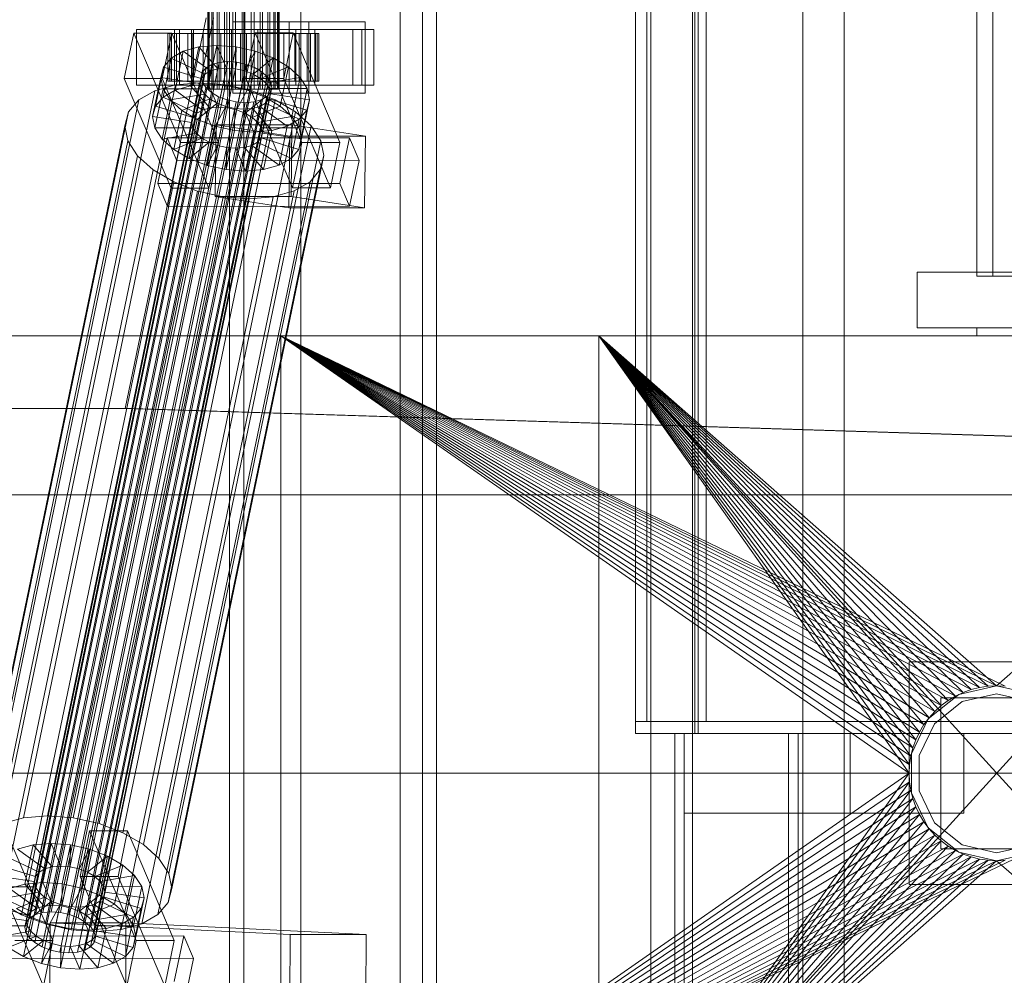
# Model space of a CAD drawing. Header units: millimetres. Extents: x -2233 to 65662, y -50530 to 6847.
# Tile 452 of 656: x 23804 to 24052, y -18371 to -18130. Entities that reach past the tile are written whole.
import ezdxf

# ---------------------------------------------------------------- set-up
doc = ezdxf.new("R2010")
doc.units = ezdxf.units.MM
doc.layers.add('superior_briquetadora', color=7, linetype='Continuous', lineweight=0)
doc.layers.add('superior_C02', color=7, linetype='Continuous', lineweight=0)

msp = doc.modelspace()

# ---------------------------------------------------------------- linework, layer by layer
at = {"layer": 'superior_briquetadora'}
for p, q in [((23875.067, -18720.639), (23875.067, -17660)), ((23875.067, -18674.804), (23875.067, -17660)), ((23900.067, -19330), (23900.067, -17660)), ((23900.067, -18490), (23900.067, -17660)), ((23900.067, -18210), (23900.067, -17790)), ((24045.067, -17805), (24045.067, -18195)), ((24049.067, -17805), (24049.067, -18195)), ((24045.067, -17816), (24045.067, -18194)), ((24030.067, -18208), (24030.067, -18194)), ((24110.067, -18194), (24030.067, -18194)), ((24047.543, -18194), (24045.067, -18194)), ((24049.067, -18195), (24045.067, -18195)), ((24045.067, -18195), (24135.067, -18195)), ((24054.48, -18194), (24047.543, -18194)), ((24139.067, -18195), (24049.067, -18195)), ((24110.067, -18208), (24030.067, -18208)), ((24045.067, -18208), (24047.543, -18208)), ((24045.067, -18208), (24045.067, -18210)), ((24047.543, -18208), (24054.48, -18208)), ((23750.067, -18210), (23900.067, -18210)), ((23750.067, -18210), (24150.067, -18210)), ((23870.067, -18210), (23950.067, -18210)), ((23879.479, -18210), (23870.067, -18210)), ((23870.067, -18210), (24150.067, -18210)), ((23870.067, -18210), (24350.067, -18210)), ((23870.067, -18430), (23870.067, -18210)), ((23870.067, -18210), (23870.067, -18223.45)), ((23870.067, -18210), (24028.067, -18320)), ((24028.173, -18317.844), (23870.067, -18210)), ((24028.49, -18315.708), (23870.067, -18210)), ((24029.015, -18313.614), (23870.067, -18210)), ((24029.742, -18311.581), (23870.067, -18210)), ((24030.665, -18309.629), (23870.067, -18210)), ((24031.775, -18307.777), (23870.067, -18210)), ((24033.061, -18306.043), (23870.067, -18210)), ((24034.511, -18304.444), (23870.067, -18210)), ((24036.111, -18302.994), (23870.067, -18210)), ((24037.845, -18301.708), (23870.067, -18210)), ((24039.697, -18300.598), (23870.067, -18210)), ((24041.648, -18299.675), (23870.067, -18210)), ((24043.681, -18298.947), (23870.067, -18210)), ((24045.775, -18298.423), (23870.067, -18210)), ((24047.911, -18298.106), (23870.067, -18210)), ((24050.067, -18298), (23870.067, -18210)), ((24052.224, -18298.106), (23870.067, -18210)), ((23870.067, -18210), (25830.067, -18210)), ((23880.462, -18210), (23879.479, -18210)), ((23879.479, -18210), (23950.067, -18210)), ((23886.973, -18210), (23880.462, -18210)), ((23880.462, -18210), (23950.067, -18210)), ((23950.067, -18210), (23886.973, -18210)), ((23929.237, -18210), (23886.973, -18210)), ((23900.067, -18430), (23900.067, -18210)), ((23900.067, -18210), (24150.067, -18210)), ((24150.067, -18210), (23929.237, -18210)), ((23954.067, -18210), (23929.237, -18210)), ((23950.067, -18430), (23950.067, -18210)), ((23950.067, -18210), (24150.067, -18210)), ((23950.067, -18210), (24028.067, -18320)), ((23950.067, -18210), (24039.697, -18300.598)), ((24037.845, -18301.708), (23950.067, -18210)), ((24036.111, -18302.994), (23950.067, -18210)), ((24034.511, -18304.444), (23950.067, -18210)), ((24033.061, -18306.043), (23950.067, -18210)), ((24031.775, -18307.777), (23950.067, -18210)), ((24030.665, -18309.629), (23950.067, -18210)), ((24029.742, -18311.581), (23950.067, -18210)), ((24029.015, -18313.614), (23950.067, -18210)), ((24028.49, -18315.708), (23950.067, -18210)), ((24028.173, -18317.844), (23950.067, -18210)), ((23950.067, -18210), (24041.648, -18299.675)), ((23950.067, -18210), (24043.681, -18298.947)), ((23950.067, -18210), (24045.775, -18298.423)), ((23950.067, -18210), (24047.911, -18298.106)), ((23950.067, -18210), (24050.067, -18298)), ((23950.067, -18430), (24150.067, -18210)), ((23950.067, -18210), (24150.067, -18430)), ((24230.067, -18210), (23954.067, -18210)), ((24243.401, -18210), (23954.067, -18210)), ((24045.067, -18210), (24047.543, -18210)), ((24047.543, -18210), (24054.48, -18210)), ((24050.067, -18298), (24150.067, -18210)), ((23870.067, -18223.45), (23870.067, -18430)), ((24072.067, -18292), (24028.067, -18292)), ((24028.067, -18292), (24028.067, -18348)), ((24039.697, -18300.598), (24041.648, -18299.675)), ((24050.067, -18298), (24040.522, -18300.179)), ((24041.648, -18299.675), (24043.681, -18298.947)), ((24043.681, -18298.947), (24045.775, -18298.423)), ((24045.775, -18298.423), (24047.911, -18298.106)), ((24047.911, -18298.106), (24050.067, -18298)), ((24059.613, -18300.179), (24050.067, -18298)), ((24050.067, -18298), (24052.224, -18298.106)), ((24040.522, -18300.179), (24032.867, -18306.283)), ((24041.39, -18301.981), (24034.431, -18307.53)), ((24036.067, -18301), (24036.067, -18339)), ((24064.067, -18301), (24036.067, -18301)), ((24036.111, -18302.994), (24037.845, -18301.708)), ((24037.845, -18301.708), (24039.697, -18300.598)), ((24050.067, -18300), (24041.39, -18301.981)), ((24058.745, -18301.981), (24050.067, -18300)), ((24033.061, -18306.043), (24034.511, -18304.444)), ((24034.511, -18304.444), (24036.111, -18302.994)), ((24032.867, -18306.283), (24028.619, -18315.105)), ((24031.775, -18307.777), (24033.061, -18306.043)), ((24029.742, -18311.581), (24030.665, -18309.629)), ((24034.431, -18307.53), (24030.569, -18315.55)), ((24030.665, -18309.629), (24031.775, -18307.777)), ((24029.015, -18313.614), (24029.742, -18311.581)), ((24028.49, -18315.708), (24029.015, -18313.614)), ((24028.173, -18317.844), (24028.49, -18315.708)), ((24028.619, -18315.105), (24028.619, -18324.895)), ((24030.569, -18315.55), (24030.569, -18324.45)), ((24028.067, -18320), (24028.173, -18317.844)), ((23750.067, -18320), (25950.067, -18320)), ((24028.067, -18320), (23870.067, -18430)), ((24028.173, -18322.156), (23870.067, -18430)), ((23950.067, -18430), (24028.067, -18320)), ((23950.067, -18430), (24028.173, -18322.156)), ((24028.067, -18320), (24028.173, -18322.156)), ((24028.173, -18322.156), (24028.49, -18324.292)), ((24028.49, -18324.292), (23870.067, -18430)), ((23950.067, -18430), (24028.49, -18324.292)), ((24028.49, -18324.292), (24029.015, -18326.386)), ((24030.569, -18324.45), (24034.431, -18332.47)), ((24029.015, -18326.386), (23870.067, -18430)), ((23950.067, -18430), (24029.015, -18326.386)), ((24028.619, -18324.895), (24032.867, -18333.717)), ((24029.015, -18326.386), (24029.742, -18328.419)), ((24029.742, -18328.419), (23870.067, -18430)), ((23950.067, -18430), (24029.742, -18328.419)), ((24029.742, -18328.419), (24030.665, -18330.371)), ((24030.665, -18330.371), (23870.067, -18430)), ((23950.067, -18430), (24030.665, -18330.371)), ((24030.665, -18330.371), (24031.775, -18332.223)), ((24031.775, -18332.223), (23870.067, -18430)), ((24033.061, -18333.957), (23870.067, -18430)), ((23950.067, -18430), (24031.775, -18332.223)), ((23950.067, -18430), (24033.061, -18333.957)), ((24031.775, -18332.223), (24033.061, -18333.957)), ((24032.867, -18333.717), (24040.522, -18339.821)), ((24033.061, -18333.957), (24034.511, -18335.556)), ((24034.431, -18332.47), (24041.39, -18338.019)), ((24034.511, -18335.556), (23870.067, -18430)), ((24036.111, -18337.006), (23870.067, -18430)), ((23950.067, -18430), (24034.511, -18335.556)), ((24036.111, -18337.006), (23950.067, -18430)), ((24034.511, -18335.556), (24036.111, -18337.006)), ((24036.111, -18337.006), (24037.845, -18338.292)), ((24037.845, -18338.292), (23870.067, -18430)), ((24039.697, -18339.402), (23870.067, -18430)), ((24037.845, -18338.292), (23950.067, -18430)), ((24039.697, -18339.402), (23950.067, -18430)), ((24036.067, -18339), (24064.067, -18339)), ((24037.845, -18338.292), (24039.697, -18339.402)), ((24039.697, -18339.402), (24041.648, -18340.325)), ((24041.39, -18338.019), (24050.067, -18340)), ((24050.067, -18340), (24058.745, -18338.019)), ((24041.648, -18340.325), (23870.067, -18430)), ((24043.681, -18341.053), (23870.067, -18430)), ((24054.359, -18341.577), (23870.067, -18430)), ((24045.775, -18341.577), (23870.067, -18430)), ((24052.224, -18341.894), (23870.067, -18430)), ((24047.911, -18341.894), (23870.067, -18430)), ((24050.067, -18342), (23870.067, -18430)), ((24041.648, -18340.325), (23950.067, -18430)), ((24043.681, -18341.053), (23950.067, -18430)), ((24045.775, -18341.577), (23950.067, -18430)), ((24047.911, -18341.894), (23950.067, -18430)), ((24050.067, -18342), (23950.067, -18430)), ((24040.522, -18339.821), (24050.067, -18342)), ((24041.648, -18340.325), (24043.681, -18341.053)), ((24043.681, -18341.053), (24045.775, -18341.577)), ((24045.775, -18341.577), (24047.911, -18341.894)), ((24047.911, -18341.894), (24050.067, -18342)), ((24050.067, -18342), (24059.613, -18339.821)), ((24050.067, -18342), (24052.224, -18341.894)), ((24050.067, -18342), (24150.067, -18430)), ((24028.067, -18348), (24072.067, -18348))]:
    msp.add_line(p, q, dxfattribs=at)
at = {"layer": 'superior_C02'}
for p, q in [((23963.136, -17550), (23963.136, -18450)), ((23973.568, -18450), (23973.568, -17550)), ((24001.318, -18450), (24001.318, -17550)), ((24011.75, -17550), (24011.75, -18450)), ((23857.171, -17575), (23857.171, -18425)), ((23860.748, -18425), (23860.748, -17575)), ((23905.662, -18425), (23905.662, -17575)), ((23909.239, -17575), (23909.239, -18425)), ((23974.144, -17690), (23974.144, -18310)), ((23975.038, -18310), (23975.038, -17690)), ((23959.241, -17693), (23959.241, -18307)), ((23962.105, -18307), (23962.105, -17693)), ((23974.144, -18307), (23974.144, -17693)), ((23977.008, -17693), (23977.008, -18307)), ((23851.68, -18148), (23851.68, -17852)), ((23851.891, -18148), (23851.891, -17852)), ((23852.082, -18148), (23852.082, -17852)), ((23852.701, -18148), (23852.701, -17852)), ((23853.069, -18148), (23853.069, -17852)), ((23854.054, -18148), (23854.054, -17852)), ((23854.574, -18148), (23854.574, -17852)), ((23855.858, -18148), (23855.858, -17852)), ((23856.495, -18148), (23856.495, -17852)), ((23857.99, -18148), (23857.99, -17852)), ((23858.7, -18148), (23858.7, -17852)), ((23860.305, -18148), (23860.305, -17852)), ((23861.04, -18148), (23861.04, -17852)), ((23862.645, -18148), (23862.645, -17852)), ((23863.355, -18148), (23863.355, -17852)), ((23864.85, -18148), (23864.85, -17852)), ((23865.487, -18148), (23865.487, -17852)), ((23866.771, -18148), (23866.771, -17852)), ((23867.291, -18148), (23867.291, -17852)), ((23868.277, -18148), (23868.277, -17852)), ((23868.644, -18148), (23868.644, -17852)), ((23869.264, -17852), (23869.264, -18148)), ((23869.454, -18148), (23869.454, -17852)), ((23869.665, -18148), (23869.665, -17852)), ((23851.323, -18130), (23830.921, -18228.298)), ((23832.7, -18228.298), (23853.102, -18130)), ((23877.073, -18131), (23857.982, -18131)), ((23857.982, -18131), (23857.982, -18149)), ((23872.169, -18131), (23857.982, -18131)), ((23872.169, -18149), (23872.169, -18131)), ((23872.169, -18131), (23891.26, -18131)), ((23877.073, -18149), (23877.073, -18131)), ((23877.073, -18131), (23891.26, -18131)), ((23891.26, -18131), (23891.26, -18149)), ((23833.083, -18133.859), (23830.703, -18145.327)), ((23842.629, -18133.847), (23833.083, -18133.859)), ((23844.834, -18161.391), (23833.083, -18133.859)), ((23843.317, -18133), (23833.772, -18133)), ((23833.772, -18133), (23833.772, -18147)), ((23848.078, -18133), (23833.772, -18133)), ((23840.249, -18145.315), (23842.629, -18133.847)), ((23842.134, -18134), (23841.688, -18134)), ((23841.688, -18134), (23851.68, -18134)), ((23841.688, -18146), (23841.688, -18134)), ((23841.688, -18134), (23842.536, -18134)), ((23843.844, -18134), (23842.134, -18134)), ((23842.134, -18134), (23851.891, -18134)), ((23842.134, -18146), (23842.134, -18134)), ((23842.536, -18134), (23852.082, -18134)), ((23842.536, -18146), (23842.536, -18134)), ((23842.536, -18134), (23844.62, -18134)), ((23842.629, -18133.847), (23854.38, -18161.379)), ((23843.317, -18147), (23843.317, -18133)), ((23843.317, -18133), (23857.624, -18133)), ((23846.7, -18134), (23843.844, -18134)), ((23843.844, -18134), (23852.701, -18134)), ((23843.844, -18146), (23843.844, -18134)), ((23890.437, -18133), (23844.619, -18133)), ((23844.619, -18133), (23844.619, -18147)), ((23847.599, -18133), (23844.619, -18133)), ((23844.62, -18134), (23853.069, -18134)), ((23844.62, -18146), (23844.62, -18134)), ((23844.62, -18134), (23847.797, -18134)), ((23850.508, -18134), (23846.7, -18134)), ((23846.7, -18134), (23854.054, -18134)), ((23846.7, -18146), (23846.7, -18134)), ((23847.599, -18147), (23847.599, -18133)), ((23847.599, -18133), (23893.417, -18133)), ((23847.797, -18134), (23854.574, -18134)), ((23847.797, -18146), (23847.797, -18134)), ((23847.797, -18134), (23851.852, -18134)), ((23848.078, -18147), (23848.078, -18133)), ((23848.078, -18133), (23857.624, -18133)), ((23855.01, -18134), (23850.508, -18134)), ((23850.508, -18134), (23855.858, -18134)), ((23850.508, -18146), (23850.508, -18134)), ((23851.68, -18134), (23851.891, -18134)), ((23851.68, -18134), (23851.68, -18146)), ((23852.082, -18134), (23851.68, -18134)), ((23851.852, -18134), (23856.495, -18134)), ((23851.852, -18146), (23851.852, -18134)), ((23851.852, -18134), (23856.509, -18134)), ((23851.891, -18134), (23852.701, -18134)), ((23851.891, -18134), (23851.891, -18146)), ((23852.082, -18134), (23852.082, -18146)), ((23853.069, -18134), (23852.082, -18134)), ((23852.701, -18134), (23854.054, -18134)), ((23852.701, -18134), (23852.701, -18146)), ((23853.069, -18134), (23853.069, -18146)), ((23854.574, -18134), (23853.069, -18134)), ((23854.054, -18134), (23855.858, -18134)), ((23854.054, -18134), (23854.054, -18146)), ((23854.574, -18134), (23854.574, -18146)), ((23856.495, -18134), (23854.574, -18134)), ((23859.897, -18134), (23855.01, -18134)), ((23855.01, -18134), (23857.99, -18134)), ((23855.01, -18146), (23855.01, -18134)), ((23855.858, -18134), (23857.99, -18134)), ((23855.858, -18134), (23855.858, -18146)), ((23856.495, -18134), (23856.495, -18146)), ((23858.7, -18134), (23856.495, -18134)), ((23856.509, -18134), (23858.7, -18134)), ((23856.509, -18146), (23856.509, -18134)), ((23856.509, -18134), (23861.449, -18134)), ((23857.624, -18133), (23857.624, -18147)), ((23857.99, -18134), (23860.305, -18134)), ((23857.99, -18134), (23857.99, -18146)), ((23858.7, -18134), (23858.7, -18146)), ((23861.04, -18134), (23858.7, -18134)), ((23864.836, -18134), (23859.897, -18134)), ((23859.897, -18134), (23860.305, -18134)), ((23859.897, -18146), (23859.897, -18134)), ((23860.305, -18134), (23862.645, -18134)), ((23860.305, -18134), (23860.305, -18146)), ((23861.449, -18134), (23861.04, -18134)), ((23861.04, -18134), (23861.04, -18146)), ((23863.355, -18134), (23861.04, -18134)), ((23863.629, -18133.821), (23861.249, -18145.289)), ((23861.449, -18146), (23861.449, -18134)), ((23861.449, -18134), (23866.336, -18134)), ((23864.836, -18134), (23862.645, -18134)), ((23862.645, -18134), (23864.85, -18134)), ((23862.645, -18134), (23862.645, -18146)), ((23866.336, -18134), (23863.355, -18134)), ((23863.355, -18134), (23863.355, -18146)), ((23865.487, -18134), (23863.355, -18134)), ((23873.175, -18133.809), (23863.629, -18133.821)), ((23875.38, -18161.353), (23863.629, -18133.821)), ((23873.863, -18133), (23864.317, -18133)), ((23864.317, -18133), (23864.317, -18147)), ((23878.624, -18133), (23864.317, -18133)), ((23869.493, -18134), (23864.836, -18134)), ((23864.836, -18146), (23864.836, -18134)), ((23869.493, -18134), (23864.85, -18134)), ((23864.85, -18134), (23866.771, -18134)), ((23864.85, -18134), (23864.85, -18146)), ((23870.837, -18134), (23865.487, -18134)), ((23865.487, -18134), (23865.487, -18146)), ((23867.291, -18134), (23865.487, -18134)), ((23866.336, -18146), (23866.336, -18134)), ((23866.336, -18134), (23870.837, -18134)), ((23873.548, -18134), (23866.771, -18134)), ((23866.771, -18134), (23868.277, -18134)), ((23866.771, -18134), (23866.771, -18146)), ((23874.645, -18134), (23867.291, -18134)), ((23867.291, -18134), (23867.291, -18146)), ((23868.644, -18134), (23867.291, -18134)), ((23876.725, -18134), (23868.277, -18134)), ((23868.277, -18134), (23869.264, -18134)), ((23868.277, -18134), (23868.277, -18146)), ((23877.501, -18134), (23868.644, -18134)), ((23868.644, -18134), (23868.644, -18146)), ((23869.454, -18134), (23868.644, -18134)), ((23869.264, -18134), (23878.809, -18134)), ((23869.264, -18146), (23869.264, -18134)), ((23869.264, -18134), (23869.665, -18134)), ((23879.211, -18134), (23869.454, -18134)), ((23869.454, -18134), (23869.454, -18146)), ((23869.665, -18134), (23869.454, -18134)), ((23873.548, -18134), (23869.493, -18134)), ((23869.493, -18146), (23869.493, -18134)), ((23879.657, -18134), (23869.665, -18134)), ((23869.665, -18134), (23869.665, -18146)), ((23870.794, -18145.277), (23873.175, -18133.809)), ((23870.837, -18146), (23870.837, -18134)), ((23870.837, -18134), (23874.645, -18134)), ((23873.175, -18133.809), (23884.925, -18161.341)), ((23876.725, -18134), (23873.548, -18134)), ((23873.548, -18146), (23873.548, -18134)), ((23873.863, -18147), (23873.863, -18133)), ((23873.863, -18133), (23888.169, -18133)), ((23874.645, -18146), (23874.645, -18134)), ((23874.645, -18134), (23877.501, -18134)), ((23878.809, -18134), (23876.725, -18134)), ((23876.725, -18146), (23876.725, -18134)), ((23877.501, -18146), (23877.501, -18134)), ((23877.501, -18134), (23879.211, -18134)), ((23878.624, -18147), (23878.624, -18133)), ((23878.624, -18133), (23888.169, -18133)), ((23878.809, -18134), (23878.809, -18146)), ((23879.657, -18134), (23878.809, -18134)), ((23879.211, -18146), (23879.211, -18134)), ((23879.211, -18134), (23879.657, -18134)), ((23879.657, -18146), (23879.657, -18134)), ((23888.169, -18133), (23888.169, -18147)), ((23890.437, -18147), (23890.437, -18133)), ((23890.437, -18133), (23893.417, -18133)), ((23893.417, -18133), (23893.417, -18147)), ((23845.493, -18138.419), (23842.476, -18140.156)), ((23843.453, -18148.249), (23845.493, -18138.419)), ((23849.403, -18137.325), (23845.493, -18138.419)), ((23845.493, -18138.419), (23852.386, -18143.38)), ((23847.362, -18147.155), (23849.403, -18137.325)), ((23853.938, -18136.948), (23849.403, -18137.325)), ((23849.403, -18137.325), (23854.238, -18142.862)), ((23851.898, -18146.777), (23853.938, -18136.948)), ((23858.791, -18137.313), (23853.938, -18136.948)), ((23853.938, -18136.948), (23856.386, -18142.683)), ((23856.75, -18147.143), (23858.791, -18137.313)), ((23858.791, -18137.313), (23858.685, -18142.856)), ((23863.63, -18138.396), (23858.791, -18137.313)), ((23863.63, -18138.396), (23860.977, -18143.369)), ((23861.589, -18148.226), (23863.63, -18138.396)), ((23868.125, -18140.123), (23863.63, -18138.396)), ((23810.202, -18355.022), (23854.578, -18141.224)), ((23812.351, -18354.844), (23856.726, -18141.045)), ((23814.649, -18355.017), (23859.025, -18141.218)), ((23840.436, -18149.985), (23842.476, -18140.156)), ((23842.476, -18140.156), (23840.557, -18142.416)), ((23842.476, -18140.156), (23850.957, -18144.203)), ((23854.578, -18141.224), (23852.726, -18141.742)), ((23856.726, -18141.045), (23854.578, -18141.224)), ((23859.025, -18141.218), (23856.726, -18141.045)), ((23861.317, -18141.731), (23859.025, -18141.218)), ((23868.125, -18140.123), (23863.106, -18144.188)), ((23866.085, -18149.953), (23868.125, -18140.123)), ((23871.97, -18142.377), (23868.125, -18140.123)), ((23806.012, -18357.434), (23850.388, -18143.635)), ((23806.921, -18356.363), (23851.297, -18142.565)), ((23808.35, -18355.541), (23852.726, -18141.742)), ((23816.941, -18355.53), (23861.317, -18141.731)), ((23819.071, -18356.348), (23863.446, -18142.549)), ((23820.892, -18357.415), (23865.268, -18143.617)), ((23838.517, -18152.246), (23840.557, -18142.416)), ((23840.557, -18142.416), (23839.867, -18145.047)), ((23840.557, -18142.416), (23850.048, -18145.274)), ((23850.388, -18143.635), (23850.061, -18144.881)), ((23852.386, -18143.38), (23850.346, -18153.21)), ((23851.297, -18142.565), (23850.388, -18143.635)), ((23850.957, -18144.203), (23852.386, -18143.38)), ((23852.726, -18141.742), (23851.297, -18142.565)), ((23854.238, -18142.862), (23852.198, -18152.692)), ((23852.386, -18143.38), (23854.238, -18142.862)), ((23854.238, -18142.862), (23856.386, -18142.683)), ((23856.386, -18142.683), (23854.346, -18152.513)), ((23856.386, -18142.683), (23858.685, -18142.856)), ((23858.685, -18142.856), (23856.645, -18152.686)), ((23858.685, -18142.856), (23860.977, -18143.369)), ((23860.977, -18143.369), (23858.937, -18153.199)), ((23860.977, -18143.369), (23863.106, -18144.188)), ((23863.446, -18142.549), (23861.317, -18141.731)), ((23865.268, -18143.617), (23863.446, -18142.549)), ((23871.97, -18142.377), (23864.928, -18145.255)), ((23866.657, -18144.861), (23865.268, -18143.617)), ((23869.93, -18152.207), (23871.97, -18142.377)), ((23874.904, -18145.003), (23871.97, -18142.377)), ((23805.686, -18358.68), (23850.061, -18144.881)), ((23805.963, -18360.017), (23850.339, -18146.218)), ((23811.396, -18330.692), (23849.651, -18146.383)), ((23822.282, -18358.659), (23866.657, -18144.861)), ((23867.52, -18146.196), (23823.145, -18359.995)), ((23830.703, -18145.327), (23840.249, -18145.315)), ((23830.703, -18145.327), (23842.454, -18172.859)), ((23837.827, -18154.877), (23839.867, -18145.047)), ((23839.867, -18145.047), (23849.721, -18146.52)), ((23839.867, -18145.047), (23840.453, -18147.868)), ((23851.999, -18172.847), (23840.249, -18145.315)), ((23851.68, -18146), (23841.688, -18146)), ((23841.688, -18146), (23842.134, -18146)), ((23842.536, -18146), (23841.688, -18146)), ((23851.891, -18146), (23842.134, -18146)), ((23842.134, -18146), (23843.844, -18146)), ((23852.082, -18146), (23842.536, -18146)), ((23844.62, -18146), (23842.536, -18146)), ((23849.651, -18146.383), (23843.588, -18146.887)), ((23852.701, -18146), (23843.844, -18146)), ((23843.844, -18146), (23846.7, -18146)), ((23853.069, -18146), (23844.62, -18146)), ((23847.797, -18146), (23844.62, -18146)), ((23854.054, -18146), (23846.7, -18146)), ((23846.7, -18146), (23850.508, -18146)), ((23854.574, -18146), (23847.797, -18146)), ((23851.852, -18146), (23847.797, -18146)), ((23850.048, -18145.274), (23848.008, -18155.103)), ((23850.957, -18144.203), (23848.917, -18154.033)), ((23856.138, -18146.872), (23849.651, -18146.383)), ((23849.721, -18146.52), (23850.048, -18145.274)), ((23850.048, -18145.274), (23850.957, -18144.203)), ((23850.061, -18144.881), (23850.339, -18146.218)), ((23850.339, -18146.218), (23851.202, -18147.554)), ((23855.858, -18146), (23850.508, -18146)), ((23850.508, -18146), (23855.01, -18146)), ((23851.891, -18146), (23851.68, -18146)), ((23851.68, -18146), (23852.082, -18146)), ((23856.495, -18146), (23851.852, -18146)), ((23856.509, -18146), (23851.852, -18146)), ((23852.701, -18146), (23851.891, -18146)), ((23852.082, -18146), (23853.069, -18146)), ((23854.054, -18146), (23852.701, -18146)), ((23853.069, -18146), (23854.574, -18146)), ((23855.858, -18146), (23854.054, -18146)), ((23854.574, -18146), (23856.495, -18146)), ((23857.99, -18146), (23855.01, -18146)), ((23855.01, -18146), (23859.897, -18146)), ((23857.99, -18146), (23855.858, -18146)), ((23856.495, -18146), (23858.7, -18146)), ((23858.7, -18146), (23856.509, -18146)), ((23861.449, -18146), (23856.509, -18146)), ((23860.305, -18146), (23857.99, -18146)), ((23858.7, -18146), (23861.04, -18146)), ((23860.305, -18146), (23859.897, -18146)), ((23859.897, -18146), (23864.836, -18146)), ((23862.645, -18146), (23860.305, -18146)), ((23861.04, -18146), (23861.449, -18146)), ((23861.04, -18146), (23863.355, -18146)), ((23863.106, -18144.188), (23861.066, -18154.017)), ((23861.249, -18145.289), (23870.794, -18145.277)), ((23861.249, -18145.289), (23872.999, -18172.821)), ((23866.336, -18146), (23861.449, -18146)), ((23864.85, -18146), (23862.645, -18146)), ((23862.645, -18146), (23864.836, -18146)), ((23864.928, -18145.255), (23862.888, -18155.085)), ((23863.106, -18144.188), (23864.928, -18145.255)), ((23863.355, -18146), (23866.336, -18146)), ((23863.355, -18146), (23865.487, -18146)), ((23864.836, -18146), (23869.493, -18146)), ((23866.771, -18146), (23864.85, -18146)), ((23864.85, -18146), (23869.493, -18146)), ((23864.928, -18145.255), (23866.317, -18146.499)), ((23865.487, -18146), (23870.837, -18146)), ((23865.487, -18146), (23867.291, -18146)), ((23874.904, -18145.003), (23866.317, -18146.499)), ((23870.837, -18146), (23866.336, -18146)), ((23867.52, -18146.196), (23866.657, -18144.861)), ((23868.277, -18146), (23866.771, -18146)), ((23866.771, -18146), (23873.548, -18146)), ((23867.291, -18146), (23874.645, -18146)), ((23867.291, -18146), (23868.644, -18146)), ((23867.798, -18147.533), (23867.52, -18146.196)), ((23869.264, -18146), (23868.277, -18146)), ((23868.277, -18146), (23876.725, -18146)), ((23868.644, -18146), (23877.501, -18146)), ((23868.644, -18146), (23869.454, -18146)), ((23878.809, -18146), (23869.264, -18146)), ((23869.665, -18146), (23869.264, -18146)), ((23869.454, -18146), (23879.211, -18146)), ((23869.454, -18146), (23869.665, -18146)), ((23869.493, -18146), (23873.548, -18146)), ((23869.665, -18146), (23879.657, -18146)), ((23882.545, -18172.809), (23870.794, -18145.277)), ((23874.645, -18146), (23870.837, -18146)), ((23872.864, -18154.833), (23874.904, -18145.003)), ((23873.548, -18146), (23876.725, -18146)), ((23877.501, -18146), (23874.645, -18146)), ((23876.726, -18147.823), (23874.904, -18145.003)), ((23876.725, -18146), (23878.809, -18146)), ((23879.211, -18146), (23877.501, -18146)), ((23878.809, -18146), (23879.657, -18146)), ((23879.657, -18146), (23879.211, -18146)), ((23800.107, -18332.659), (23838.361, -18148.35)), ((23805.333, -18331.197), (23843.588, -18146.887)), ((23806.826, -18361.352), (23851.202, -18147.554)), ((23808.216, -18362.596), (23852.591, -18148.798)), ((23817.883, -18331.181), (23856.138, -18146.872)), ((23823.096, -18362.578), (23867.471, -18148.779)), ((23823.422, -18361.332), (23867.798, -18147.533)), ((23824.352, -18332.629), (23862.607, -18148.32)), ((23833.772, -18147), (23843.317, -18147)), ((23833.772, -18147), (23848.078, -18147)), ((23838.361, -18148.35), (23834.328, -18150.672)), ((23843.588, -18146.887), (23838.361, -18148.35)), ((23838.413, -18157.698), (23840.453, -18147.868)), ((23840.436, -18149.985), (23843.453, -18148.249)), ((23840.453, -18147.868), (23849.999, -18147.856)), ((23840.453, -18147.868), (23842.275, -18150.688)), ((23857.624, -18147), (23843.317, -18147)), ((23843.453, -18148.249), (23847.362, -18147.155)), ((23850.346, -18153.21), (23843.453, -18148.249)), ((23844.619, -18147), (23890.437, -18147)), ((23844.619, -18147), (23847.599, -18147)), ((23847.362, -18147.155), (23851.898, -18146.777)), ((23852.198, -18152.692), (23847.362, -18147.155)), ((23893.417, -18147), (23847.599, -18147)), ((23849.721, -18146.52), (23847.681, -18156.35)), ((23849.999, -18147.856), (23847.958, -18157.686)), ((23857.624, -18147), (23848.078, -18147)), ((23849.999, -18147.856), (23849.721, -18146.52)), ((23850.861, -18149.192), (23849.999, -18147.856)), ((23851.202, -18147.554), (23852.591, -18148.798)), ((23852.082, -18148), (23851.68, -18148)), ((23851.68, -18148), (23851.891, -18148)), ((23851.891, -18148), (23852.701, -18148)), ((23854.346, -18152.513), (23851.898, -18146.777)), ((23851.898, -18146.777), (23856.75, -18147.143)), ((23853.069, -18148), (23852.082, -18148)), ((23852.591, -18148.798), (23854.413, -18149.865)), ((23852.701, -18148), (23854.054, -18148)), ((23854.574, -18148), (23853.069, -18148)), ((23854.054, -18148), (23855.858, -18148)), ((23856.495, -18148), (23854.574, -18148)), ((23855.858, -18148), (23857.99, -18148)), ((23862.607, -18148.32), (23856.138, -18146.872)), ((23858.7, -18148), (23856.495, -18148)), ((23856.645, -18152.686), (23856.75, -18147.143)), ((23856.75, -18147.143), (23861.589, -18148.226)), ((23857.99, -18148), (23860.305, -18148)), ((23861.04, -18148), (23858.7, -18148)), ((23858.937, -18153.199), (23861.589, -18148.226)), ((23860.305, -18148), (23862.645, -18148)), ((23863.355, -18148), (23861.04, -18148)), ((23861.589, -18148.226), (23866.085, -18149.953)), ((23868.617, -18150.629), (23862.607, -18148.32)), ((23862.645, -18148), (23864.85, -18148)), ((23865.487, -18148), (23863.355, -18148)), ((23866.317, -18146.499), (23864.277, -18156.329)), ((23864.317, -18147), (23873.863, -18147)), ((23864.317, -18147), (23878.624, -18147)), ((23864.85, -18148), (23866.771, -18148)), ((23865.14, -18157.665), (23867.18, -18147.835)), ((23867.291, -18148), (23865.487, -18148)), ((23866.317, -18146.499), (23867.18, -18147.835)), ((23866.562, -18149.85), (23867.471, -18148.779)), ((23866.771, -18148), (23868.277, -18148)), ((23867.18, -18147.835), (23876.726, -18147.823)), ((23867.18, -18147.835), (23867.458, -18149.171)), ((23868.644, -18148), (23867.291, -18148)), ((23867.471, -18148.779), (23867.798, -18147.533)), ((23868.277, -18148), (23869.264, -18148)), ((23869.454, -18148), (23868.644, -18148)), ((23869.264, -18148), (23869.665, -18148)), ((23869.665, -18148), (23869.454, -18148)), ((23888.169, -18147), (23873.863, -18147)), ((23876.726, -18147.823), (23874.686, -18157.653)), ((23877.312, -18150.644), (23876.726, -18147.823)), ((23888.169, -18147), (23878.624, -18147)), ((23893.417, -18147), (23890.437, -18147)), ((23796.073, -18334.981), (23834.328, -18150.672)), ((23810.037, -18363.664), (23854.413, -18149.865)), ((23812.167, -18364.482), (23856.542, -18150.683)), ((23814.459, -18364.995), (23858.834, -18151.196)), ((23816.757, -18365.168), (23861.133, -18151.369)), ((23818.906, -18364.989), (23863.281, -18151.191)), ((23820.758, -18364.471), (23865.133, -18150.672)), ((23822.187, -18363.648), (23866.562, -18149.85)), ((23830.362, -18334.938), (23868.617, -18150.629)), ((23834.328, -18150.672), (23831.763, -18153.694)), ((23838.517, -18152.246), (23840.436, -18149.985)), ((23840.235, -18160.518), (23842.275, -18150.688)), ((23848.917, -18154.033), (23840.436, -18149.985)), ((23842.275, -18150.688), (23850.861, -18149.192)), ((23842.275, -18150.688), (23845.208, -18153.314)), ((23845.208, -18153.314), (23852.251, -18150.436)), ((23850.861, -18149.192), (23848.821, -18159.022)), ((23852.251, -18150.436), (23850.211, -18160.266)), ((23852.251, -18150.436), (23850.861, -18149.192)), ((23854.073, -18151.503), (23852.251, -18150.436)), ((23854.413, -18149.865), (23856.542, -18150.683)), ((23856.542, -18150.683), (23858.834, -18151.196)), ((23857.982, -18149), (23877.073, -18149)), ((23872.169, -18149), (23857.982, -18149)), ((23858.834, -18151.196), (23861.133, -18151.369)), ((23861.066, -18154.017), (23866.085, -18149.953)), ((23861.133, -18151.369), (23863.281, -18151.191)), ((23863.281, -18151.191), (23865.133, -18150.672)), ((23867.131, -18150.417), (23865.091, -18160.247)), ((23865.133, -18150.672), (23866.562, -18149.85)), ((23867.458, -18149.171), (23865.418, -18159.001)), ((23866.085, -18149.953), (23869.93, -18152.207)), ((23867.131, -18150.417), (23866.222, -18151.488)), ((23867.458, -18149.171), (23867.131, -18150.417)), ((23876.622, -18153.275), (23867.131, -18150.417)), ((23877.312, -18150.644), (23867.458, -18149.171)), ((23873.757, -18153.641), (23868.617, -18150.629)), ((23891.26, -18149), (23872.169, -18149)), ((23875.271, -18160.474), (23877.312, -18150.644)), ((23876.622, -18153.275), (23877.312, -18150.644)), ((23891.26, -18149), (23877.073, -18149)), ((23793.508, -18338.003), (23831.763, -18153.694)), ((23831.763, -18153.694), (23830.84, -18157.211)), ((23835.503, -18337.95), (23873.757, -18153.641)), ((23837.827, -18154.877), (23838.517, -18152.246)), ((23848.008, -18155.103), (23838.517, -18152.246)), ((23843.168, -18163.144), (23845.208, -18153.314)), ((23845.208, -18153.314), (23849.054, -18155.567)), ((23850.346, -18153.21), (23848.917, -18154.033)), ((23849.054, -18155.567), (23854.073, -18151.503)), ((23852.198, -18152.692), (23850.346, -18153.21)), ((23854.073, -18151.503), (23852.032, -18161.333)), ((23854.346, -18152.513), (23852.198, -18152.692)), ((23853.549, -18157.295), (23856.202, -18152.321)), ((23856.202, -18152.321), (23854.073, -18151.503)), ((23856.202, -18152.321), (23854.162, -18162.151)), ((23856.645, -18152.686), (23854.346, -18152.513)), ((23858.494, -18152.835), (23856.202, -18152.321)), ((23858.494, -18152.835), (23856.454, -18162.664)), ((23858.937, -18153.199), (23856.645, -18152.686)), ((23858.388, -18158.378), (23858.494, -18152.835)), ((23860.793, -18153.008), (23858.494, -18152.835)), ((23860.793, -18153.008), (23858.752, -18162.837)), ((23861.066, -18154.017), (23858.937, -18153.199)), ((23862.941, -18152.829), (23860.793, -18153.008)), ((23863.241, -18158.743), (23860.793, -18153.008)), ((23862.941, -18152.829), (23860.901, -18162.659)), ((23864.793, -18152.311), (23862.753, -18162.14)), ((23862.888, -18155.085), (23869.93, -18152.207)), ((23864.793, -18152.311), (23862.941, -18152.829)), ((23867.776, -18158.366), (23862.941, -18152.829)), ((23866.222, -18151.488), (23864.182, -18161.318)), ((23866.222, -18151.488), (23864.793, -18152.311)), ((23871.686, -18157.272), (23864.793, -18152.311)), ((23874.703, -18155.535), (23866.222, -18151.488)), ((23869.93, -18152.207), (23872.864, -18154.833)), ((23877.679, -18157.152), (23873.757, -18153.641)), ((23874.581, -18163.105), (23876.622, -18153.275)), ((23874.703, -18155.535), (23876.622, -18153.275)), ((23847.681, -18156.35), (23837.827, -18154.877)), ((23838.413, -18157.698), (23837.827, -18154.877)), ((23847.014, -18165.397), (23849.054, -18155.567)), ((23848.008, -18155.103), (23847.681, -18156.35)), ((23848.917, -18154.033), (23848.008, -18155.103)), ((23849.054, -18155.567), (23853.549, -18157.295)), ((23862.888, -18155.085), (23861.066, -18154.017)), ((23864.277, -18156.329), (23862.888, -18155.085)), ((23864.277, -18156.329), (23872.864, -18154.833)), ((23865.14, -18157.665), (23864.277, -18156.329)), ((23871.686, -18157.272), (23874.703, -18155.535)), ((23872.663, -18165.365), (23874.703, -18155.535)), ((23872.864, -18154.833), (23874.686, -18157.653)), ((23792.586, -18341.52), (23830.84, -18157.211)), ((23830.84, -18157.211), (23831.624, -18160.982)), ((23847.958, -18157.686), (23838.413, -18157.698)), ((23840.235, -18160.518), (23838.413, -18157.698)), ((23839.424, -18341.461), (23877.679, -18157.152)), ((23847.681, -18156.35), (23847.958, -18157.686)), ((23847.958, -18157.686), (23848.821, -18159.022)), ((23851.509, -18167.125), (23853.549, -18157.295)), ((23853.778, -18156.962), (23853.531, -18174.943)), ((23853.549, -18157.295), (23858.388, -18158.378)), ((23872.869, -18156.962), (23853.778, -18156.962)), ((23872.287, -18159.83), (23853.778, -18156.962)), ((23856.348, -18168.208), (23858.388, -18158.378)), ((23858.388, -18158.378), (23863.241, -18158.743)), ((23861.2, -18168.573), (23863.241, -18158.743)), ((23863.241, -18158.743), (23867.776, -18158.366)), ((23874.686, -18157.653), (23865.14, -18157.665)), ((23865.418, -18159.001), (23865.14, -18157.665)), ((23865.736, -18168.196), (23867.776, -18158.366)), ((23867.776, -18158.366), (23871.686, -18157.272)), ((23869.646, -18167.102), (23871.686, -18157.272)), ((23872.621, -18174.943), (23872.869, -18156.962)), ((23872.869, -18156.962), (23891.378, -18159.83)), ((23874.686, -18157.653), (23875.271, -18160.474)), ((23880.115, -18160.922), (23877.679, -18157.152)), ((23793.369, -18345.291), (23831.624, -18160.982)), ((23831.624, -18160.982), (23834.059, -18164.752)), ((23841.481, -18160.247), (23839.1, -18171.715)), ((23848.821, -18159.022), (23840.235, -18160.518)), ((23843.168, -18163.144), (23840.235, -18160.518)), ((23887.299, -18160.19), (23841.481, -18160.247)), ((23843.929, -18165.983), (23841.481, -18160.247)), ((23880.115, -18160.922), (23841.86, -18345.231)), ((23850.211, -18160.266), (23843.168, -18163.144)), ((23848.821, -18159.022), (23850.211, -18160.266)), ((23850.211, -18160.266), (23852.032, -18161.333)), ((23864.182, -18161.318), (23865.091, -18160.247)), ((23865.091, -18160.247), (23865.418, -18159.001)), ((23865.091, -18160.247), (23874.581, -18163.105)), ((23865.418, -18159.001), (23875.271, -18160.474)), ((23872.04, -18177.811), (23872.287, -18159.83)), ((23872.287, -18159.83), (23891.378, -18159.83)), ((23875.271, -18160.474), (23874.581, -18163.105)), ((23880.898, -18164.693), (23880.115, -18160.922)), ((23884.919, -18171.658), (23887.299, -18160.19)), ((23887.299, -18160.19), (23889.747, -18165.926)), ((23891.378, -18159.83), (23891.13, -18177.811)), ((23842.454, -18172.859), (23844.834, -18161.391)), ((23847.014, -18165.397), (23843.168, -18163.144)), ((23844.834, -18161.391), (23854.38, -18161.379)), ((23852.032, -18161.333), (23847.014, -18165.397)), ((23854.162, -18162.151), (23851.509, -18167.125)), ((23854.38, -18161.379), (23851.999, -18172.847)), ((23852.032, -18161.333), (23854.162, -18162.151)), ((23854.162, -18162.151), (23856.454, -18162.664)), ((23856.454, -18162.664), (23856.348, -18168.208)), ((23856.454, -18162.664), (23858.752, -18162.837)), ((23858.752, -18162.837), (23860.901, -18162.659)), ((23858.752, -18162.837), (23861.2, -18168.573)), ((23860.901, -18162.659), (23862.753, -18162.14)), ((23860.901, -18162.659), (23865.736, -18168.196)), ((23862.753, -18162.14), (23864.182, -18161.318)), ((23862.753, -18162.14), (23869.646, -18167.102)), ((23864.182, -18161.318), (23872.663, -18165.365)), ((23874.581, -18163.105), (23872.663, -18165.365)), ((23872.999, -18172.821), (23875.38, -18161.353)), ((23875.38, -18161.353), (23884.925, -18161.341)), ((23884.925, -18161.341), (23882.545, -18172.809)), ((23795.804, -18349.061), (23834.059, -18164.752)), ((23834.059, -18164.752), (23837.981, -18168.263)), ((23841.549, -18177.451), (23843.929, -18165.983)), ((23842.643, -18349.002), (23880.898, -18164.693)), ((23843.929, -18165.983), (23889.747, -18165.926)), ((23851.509, -18167.125), (23847.014, -18165.397)), ((23872.663, -18165.365), (23869.646, -18167.102)), ((23879.975, -18168.21), (23880.898, -18164.693)), ((23889.747, -18165.926), (23887.367, -18177.394)), ((23799.726, -18352.572), (23837.981, -18168.263)), ((23837.981, -18168.263), (23843.122, -18171.275)), ((23841.721, -18352.519), (23879.975, -18168.21)), ((23856.348, -18168.208), (23851.509, -18167.125)), ((23861.2, -18168.573), (23856.348, -18168.208)), ((23865.736, -18168.196), (23861.2, -18168.573)), ((23869.646, -18167.102), (23865.736, -18168.196)), ((23877.41, -18171.232), (23879.975, -18168.21)), ((23804.867, -18355.584), (23843.122, -18171.275)), ((23810.877, -18357.893), (23849.131, -18173.584)), ((23835.122, -18357.863), (23873.377, -18173.554)), ((23839.1, -18171.715), (23884.919, -18171.658)), ((23839.1, -18171.715), (23841.549, -18177.451)), ((23839.155, -18355.541), (23877.41, -18171.232)), ((23851.999, -18172.847), (23842.454, -18172.859)), ((23843.122, -18171.275), (23849.131, -18173.584)), ((23849.131, -18173.584), (23855.6, -18175.032)), ((23868.15, -18175.016), (23873.377, -18173.554)), ((23882.545, -18172.809), (23872.999, -18172.821)), ((23873.377, -18173.554), (23877.41, -18171.232)), ((23887.367, -18177.394), (23884.919, -18171.658)), ((23817.345, -18359.341), (23855.6, -18175.032)), ((23823.832, -18359.83), (23862.087, -18175.521)), ((23829.896, -18359.326), (23868.15, -18175.016)), ((23853.531, -18174.943), (23872.621, -18174.943)), ((23872.04, -18177.811), (23853.531, -18174.943)), ((23855.6, -18175.032), (23862.087, -18175.521)), ((23862.087, -18175.521), (23868.15, -18175.016)), ((23891.13, -18177.811), (23872.621, -18174.943)), ((23887.367, -18177.394), (23841.549, -18177.451)), ((23891.13, -18177.811), (23872.04, -18177.811)), ((23830.921, -18228.298), (23401.145, -18228.298)), ((23402.923, -18228.298), (23832.7, -18228.298)), ((23830.921, -18228.298), (23832.7, -18228.298)), ((24524.933, -18250), (23830.921, -18228.298)), ((23832.7, -18228.298), (24526.711, -18250)), ((24634.01, -18250), (15575.415, -18250)), ((15576.913, -18250), (24635.508, -18250)), ((24379.243, -18307), (23959.241, -18307)), ((23959.241, -18307), (23959.241, -18310)), ((23974.144, -18307), (23959.241, -18307)), ((23959.241, -18307), (23962.105, -18307)), ((23977.008, -18307), (23962.105, -18307)), ((23974.144, -18310), (23974.144, -18307)), ((23974.144, -18307), (24394.146, -18307)), ((23977.008, -18307), (23974.144, -18307)), ((23959.241, -18310), (24379.243, -18310)), ((23959.241, -18310), (23974.144, -18310)), ((23997.745, -18310), (23969.109, -18310)), ((23969.109, -18310), (23969.109, -18450)), ((23971.493, -18310), (23969.109, -18310)), ((24000.129, -18310), (23971.493, -18310)), ((23971.493, -18310), (23971.493, -18330)), ((24013.22, -18310), (23971.493, -18310)), ((23971.493, -18450), (23971.493, -18310)), ((23974.144, -18310), (24394.146, -18310)), ((23974.144, -18310), (23975.038, -18310)), ((24395.04, -18310), (23975.038, -18310)), ((23997.745, -18450), (23997.745, -18310)), ((24000.129, -18310), (23997.745, -18310)), ((24000.129, -18330), (24000.129, -18310)), ((24041.857, -18310), (24000.129, -18310)), ((24000.129, -18310), (24000.129, -18450)), ((24013.22, -18330), (24013.22, -18310)), ((24013.22, -18310), (24041.857, -18310)), ((24041.857, -18310), (24041.857, -18330)), ((23800.107, -18332.659), (23805.333, -18331.197)), ((23805.333, -18331.197), (23811.396, -18330.692)), ((23811.396, -18330.692), (23817.883, -18331.181)), ((23817.883, -18331.181), (23824.352, -18332.629)), ((23971.493, -18330), (24000.129, -18330)), ((23971.493, -18330), (24013.22, -18330)), ((24041.857, -18330), (24000.129, -18330)), ((24041.857, -18330), (24013.22, -18330)), ((23800.974, -18334.539), (23812.724, -18362.071)), ((23821.974, -18334.513), (23819.594, -18345.981)), ((23831.519, -18334.501), (23821.974, -18334.513)), ((23833.724, -18362.045), (23821.974, -18334.513)), ((23824.352, -18332.629), (23830.362, -18334.938)), ((23829.139, -18345.969), (23831.519, -18334.501)), ((23831.519, -18334.501), (23843.27, -18362.033)), ((23830.362, -18334.938), (23835.503, -18337.95)), ((23807.747, -18338.017), (23803.838, -18339.111)), ((23803.838, -18339.111), (23810.731, -18344.073)), ((23805.707, -18347.847), (23807.747, -18338.017)), ((23812.283, -18337.64), (23807.747, -18338.017)), ((23807.747, -18338.017), (23812.583, -18343.554)), ((23810.243, -18347.47), (23812.283, -18337.64)), ((23817.136, -18338.005), (23812.283, -18337.64)), ((23812.283, -18337.64), (23814.731, -18343.376)), ((23815.095, -18347.835), (23817.136, -18338.005)), ((23817.136, -18338.005), (23817.03, -18343.549)), ((23821.974, -18339.088), (23817.136, -18338.005)), ((23821.974, -18339.088), (23819.322, -18344.062)), ((23819.934, -18348.918), (23821.974, -18339.088)), ((23826.47, -18340.816), (23821.974, -18339.088)), ((23835.503, -18337.95), (23839.424, -18341.461)), ((23800.821, -18340.848), (23809.302, -18344.895)), ((23826.47, -18340.816), (23821.451, -18344.88)), ((23824.43, -18350.645), (23826.47, -18340.816)), ((23830.315, -18343.069), (23826.47, -18340.816)), ((23839.424, -18341.461), (23841.86, -18345.231)), ((23798.902, -18343.108), (23808.393, -18345.966)), ((23810.731, -18344.073), (23808.691, -18353.902)), ((23809.302, -18344.895), (23810.731, -18344.073)), ((23812.583, -18343.554), (23810.542, -18353.384)), ((23810.731, -18344.073), (23812.583, -18343.554)), ((23812.583, -18343.554), (23814.731, -18343.376)), ((23814.731, -18343.376), (23812.691, -18353.205)), ((23814.731, -18343.376), (23817.03, -18343.549)), ((23817.03, -18343.549), (23814.989, -18353.378)), ((23817.03, -18343.549), (23819.322, -18344.062)), ((23819.322, -18344.062), (23817.281, -18353.892)), ((23819.322, -18344.062), (23821.451, -18344.88)), ((23830.315, -18343.069), (23823.273, -18345.947)), ((23828.275, -18352.899), (23830.315, -18343.069)), ((23833.249, -18345.695), (23830.315, -18343.069)), ((23798.212, -18345.739), (23808.066, -18347.212)), ((23810.344, -18373.539), (23798.594, -18346.008)), ((23808.393, -18345.966), (23806.352, -18355.796)), ((23809.302, -18344.895), (23807.261, -18354.725)), ((23808.066, -18347.212), (23808.393, -18345.966)), ((23808.393, -18345.966), (23809.302, -18344.895)), ((23821.451, -18344.88), (23819.411, -18354.71)), ((23819.594, -18345.981), (23829.139, -18345.969)), ((23819.594, -18345.981), (23831.344, -18373.513)), ((23823.273, -18345.947), (23821.232, -18355.777)), ((23821.451, -18344.88), (23823.273, -18345.947)), ((23823.273, -18345.947), (23824.662, -18347.191)), ((23833.249, -18345.695), (23824.662, -18347.191)), ((23840.89, -18373.501), (23829.139, -18345.969)), ((23831.209, -18355.525), (23833.249, -18345.695)), ((23835.071, -18348.515), (23833.249, -18345.695)), ((23841.86, -18345.231), (23842.643, -18349.002)), ((23798.798, -18348.56), (23808.343, -18348.548)), ((23801.798, -18348.941), (23805.707, -18347.847)), ((23808.691, -18353.902), (23801.798, -18348.941)), ((23805.707, -18347.847), (23810.243, -18347.47)), ((23810.542, -18353.384), (23805.707, -18347.847)), ((23808.066, -18347.212), (23806.026, -18357.042)), ((23808.343, -18348.548), (23806.303, -18358.378)), ((23808.343, -18348.548), (23808.066, -18347.212)), ((23809.206, -18349.884), (23808.343, -18348.548)), ((23812.691, -18353.205), (23810.243, -18347.47)), ((23810.243, -18347.47), (23815.095, -18347.835)), ((23814.989, -18353.378), (23815.095, -18347.835)), ((23815.095, -18347.835), (23819.934, -18348.918)), ((23817.281, -18353.892), (23819.934, -18348.918)), ((23819.934, -18348.918), (23824.43, -18350.645)), ((23824.662, -18347.191), (23822.622, -18357.021)), ((23823.485, -18358.357), (23825.525, -18348.527)), ((23824.662, -18347.191), (23825.525, -18348.527)), ((23825.525, -18348.527), (23835.071, -18348.515)), ((23825.525, -18348.527), (23825.803, -18349.863)), ((23835.071, -18348.515), (23833.03, -18358.345)), ((23835.657, -18351.336), (23835.071, -18348.515)), ((23842.643, -18349.002), (23841.721, -18352.519)), ((23807.261, -18354.725), (23798.781, -18350.678)), ((23800.62, -18351.38), (23809.206, -18349.884)), ((23803.553, -18354.006), (23810.596, -18351.128)), ((23809.206, -18349.884), (23807.166, -18359.714)), ((23810.596, -18351.128), (23808.556, -18360.958)), ((23810.596, -18351.128), (23809.206, -18349.884)), ((23812.418, -18352.196), (23810.596, -18351.128)), ((23819.411, -18354.71), (23824.43, -18350.645)), ((23825.476, -18351.109), (23823.436, -18360.939)), ((23825.803, -18349.863), (23823.763, -18359.693)), ((23824.43, -18350.645), (23828.275, -18352.899)), ((23825.476, -18351.109), (23824.567, -18352.18)), ((23825.803, -18349.863), (23825.476, -18351.109)), ((23834.967, -18353.967), (23825.476, -18351.109)), ((23835.657, -18351.336), (23825.803, -18349.863)), ((23833.616, -18361.166), (23835.657, -18351.336)), ((23834.967, -18353.967), (23835.657, -18351.336)), ((23806.352, -18355.796), (23796.862, -18352.938)), ((23804.867, -18355.584), (23799.726, -18352.572)), ((23803.553, -18354.006), (23807.399, -18356.26)), ((23808.691, -18353.902), (23807.261, -18354.725)), ((23807.399, -18356.26), (23812.418, -18352.196)), ((23810.542, -18353.384), (23808.691, -18353.902)), ((23812.418, -18352.196), (23810.377, -18362.025)), ((23812.691, -18353.205), (23810.542, -18353.384)), ((23811.894, -18357.987), (23814.547, -18353.014)), ((23814.547, -18353.014), (23812.418, -18352.196)), ((23814.547, -18353.014), (23812.507, -18362.843)), ((23814.989, -18353.378), (23812.691, -18353.205)), ((23816.839, -18353.527), (23814.547, -18353.014)), ((23816.839, -18353.527), (23814.799, -18363.357)), ((23817.281, -18353.892), (23814.989, -18353.378)), ((23816.733, -18359.07), (23816.839, -18353.527)), ((23819.138, -18353.7), (23816.839, -18353.527)), ((23819.138, -18353.7), (23817.097, -18363.53)), ((23819.411, -18354.71), (23817.281, -18353.892)), ((23821.286, -18353.521), (23819.138, -18353.7)), ((23821.586, -18359.436), (23819.138, -18353.7)), ((23821.286, -18353.521), (23819.246, -18363.351)), ((23823.138, -18353.003), (23821.098, -18362.833)), ((23821.232, -18355.777), (23828.275, -18352.899)), ((23823.138, -18353.003), (23821.286, -18353.521)), ((23826.121, -18359.058), (23821.286, -18353.521)), ((23824.567, -18352.18), (23822.527, -18362.01)), ((23824.567, -18352.18), (23823.138, -18353.003)), ((23830.031, -18357.964), (23823.138, -18353.003)), ((23833.048, -18356.228), (23824.567, -18352.18)), ((23828.275, -18352.899), (23831.209, -18355.525)), ((23832.926, -18363.797), (23834.967, -18353.967)), ((23833.048, -18356.228), (23834.967, -18353.967)), ((23841.721, -18352.519), (23839.155, -18355.541)), ((23806.026, -18357.042), (23796.172, -18355.569)), ((23810.877, -18357.893), (23804.867, -18355.584)), ((23805.359, -18366.09), (23807.399, -18356.26)), ((23806.012, -18357.434), (23806.921, -18356.363)), ((23806.352, -18355.796), (23806.026, -18357.042)), ((23807.261, -18354.725), (23806.352, -18355.796)), ((23806.921, -18356.363), (23808.35, -18355.541)), ((23807.399, -18356.26), (23811.894, -18357.987)), ((23808.35, -18355.541), (23810.202, -18355.022)), ((23810.202, -18355.022), (23812.351, -18354.844)), ((23812.351, -18354.844), (23814.649, -18355.017)), ((23814.649, -18355.017), (23816.941, -18355.53)), ((23816.941, -18355.53), (23819.071, -18356.348)), ((23819.071, -18356.348), (23820.892, -18357.415)), ((23821.232, -18355.777), (23819.411, -18354.71)), ((23822.622, -18357.021), (23821.232, -18355.777)), ((23822.622, -18357.021), (23831.209, -18355.525)), ((23830.031, -18357.964), (23833.048, -18356.228)), ((23831.007, -18366.057), (23833.048, -18356.228)), ((23831.209, -18355.525), (23833.03, -18358.345)), ((23839.155, -18355.541), (23835.122, -18357.863)), ((23806.303, -18358.378), (23796.758, -18358.39)), ((23805.686, -18358.68), (23806.012, -18357.434)), ((23805.963, -18360.017), (23805.686, -18358.68)), ((23806.026, -18357.042), (23806.303, -18358.378)), ((23806.303, -18358.378), (23807.166, -18359.714)), ((23809.854, -18367.817), (23811.894, -18357.987)), ((23817.345, -18359.341), (23810.877, -18357.893)), ((23811.894, -18357.987), (23816.733, -18359.07)), ((23812.037, -18357.646), (23811.961, -18375.644)), ((23831.128, -18357.646), (23812.037, -18357.646)), ((23872.43, -18360.514), (23812.037, -18357.646)), ((23814.693, -18368.9), (23816.733, -18359.07)), ((23816.733, -18359.07), (23821.586, -18359.436)), ((23823.832, -18359.83), (23817.345, -18359.341)), ((23820.892, -18357.415), (23822.282, -18358.659)), ((23821.586, -18359.436), (23826.121, -18359.058)), ((23822.282, -18358.659), (23823.145, -18359.995)), ((23823.485, -18358.357), (23822.622, -18357.021)), ((23833.03, -18358.345), (23823.485, -18358.357)), ((23823.763, -18359.693), (23823.485, -18358.357)), ((23829.896, -18359.326), (23823.832, -18359.83)), ((23824.081, -18368.888), (23826.121, -18359.058)), ((23826.121, -18359.058), (23830.031, -18357.964)), ((23827.99, -18367.794), (23830.031, -18357.964)), ((23835.122, -18357.863), (23829.896, -18359.326)), ((23831.052, -18375.644), (23831.128, -18357.646)), ((23831.128, -18357.646), (23891.521, -18360.514)), ((23833.03, -18358.345), (23833.616, -18361.166)), ((23807.166, -18359.714), (23798.579, -18361.21)), ((23845.644, -18360.882), (23799.826, -18360.939)), ((23808.556, -18360.958), (23801.513, -18363.836)), ((23806.826, -18361.352), (23805.963, -18360.017)), ((23808.216, -18362.596), (23806.826, -18361.352)), ((23807.166, -18359.714), (23808.556, -18360.958)), ((23808.556, -18360.958), (23810.377, -18362.025)), ((23819.545, -18369.265), (23821.586, -18359.436)), ((23822.527, -18362.01), (23823.436, -18360.939)), ((23823.422, -18361.332), (23823.096, -18362.578)), ((23823.145, -18359.995), (23823.422, -18361.332)), ((23823.436, -18360.939), (23823.763, -18359.693)), ((23823.436, -18360.939), (23832.926, -18363.797)), ((23823.763, -18359.693), (23833.616, -18361.166)), ((23833.616, -18361.166), (23832.926, -18363.797)), ((23843.264, -18372.35), (23845.644, -18360.882)), ((23845.644, -18360.882), (23848.092, -18366.618)), ((23872.354, -18378.512), (23872.43, -18360.514)), ((23872.43, -18360.514), (23891.521, -18360.514)), ((23891.521, -18360.514), (23891.445, -18378.512)), ((23805.359, -18366.09), (23801.513, -18363.836)), ((23803.179, -18362.083), (23812.724, -18362.071)), ((23810.377, -18362.025), (23805.359, -18366.09)), ((23810.037, -18363.664), (23808.216, -18362.596)), ((23812.507, -18362.843), (23809.854, -18367.817)), ((23812.167, -18364.482), (23810.037, -18363.664)), ((23812.724, -18362.071), (23810.344, -18373.539)), ((23810.377, -18362.025), (23812.507, -18362.843)), ((23812.507, -18362.843), (23814.799, -18363.357)), ((23814.799, -18363.357), (23814.693, -18368.9)), ((23814.799, -18363.357), (23817.097, -18363.53)), ((23817.097, -18363.53), (23819.246, -18363.351)), ((23817.097, -18363.53), (23819.545, -18369.265)), ((23819.246, -18363.351), (23821.098, -18362.833)), ((23819.246, -18363.351), (23824.081, -18368.888)), ((23822.187, -18363.648), (23820.758, -18364.471)), ((23821.098, -18362.833), (23822.527, -18362.01)), ((23821.098, -18362.833), (23827.99, -18367.794)), ((23823.096, -18362.578), (23822.187, -18363.648)), ((23822.527, -18362.01), (23831.007, -18366.057)), ((23832.926, -18363.797), (23831.007, -18366.057)), ((23831.344, -18373.513), (23833.724, -18362.045)), ((23833.724, -18362.045), (23843.27, -18362.033)), ((23843.27, -18362.033), (23840.89, -18373.501)), ((23802.274, -18366.675), (23848.092, -18366.618)), ((23809.854, -18367.817), (23805.359, -18366.09)), ((23814.459, -18364.995), (23812.167, -18364.482)), ((23816.757, -18365.168), (23814.459, -18364.995)), ((23818.906, -18364.989), (23816.757, -18365.168)), ((23820.758, -18364.471), (23818.906, -18364.989)), ((23831.007, -18366.057), (23827.99, -18367.794)), ((23848.092, -18366.618), (23845.712, -18378.086)), ((23814.693, -18368.9), (23809.854, -18367.817)), ((23819.545, -18369.265), (23814.693, -18368.9)), ((23824.081, -18368.888), (23819.545, -18369.265)), ((23827.99, -18367.794), (23824.081, -18368.888))]:
    msp.add_line(p, q, dxfattribs=at)

doc.saveas('drawing.dxf')
